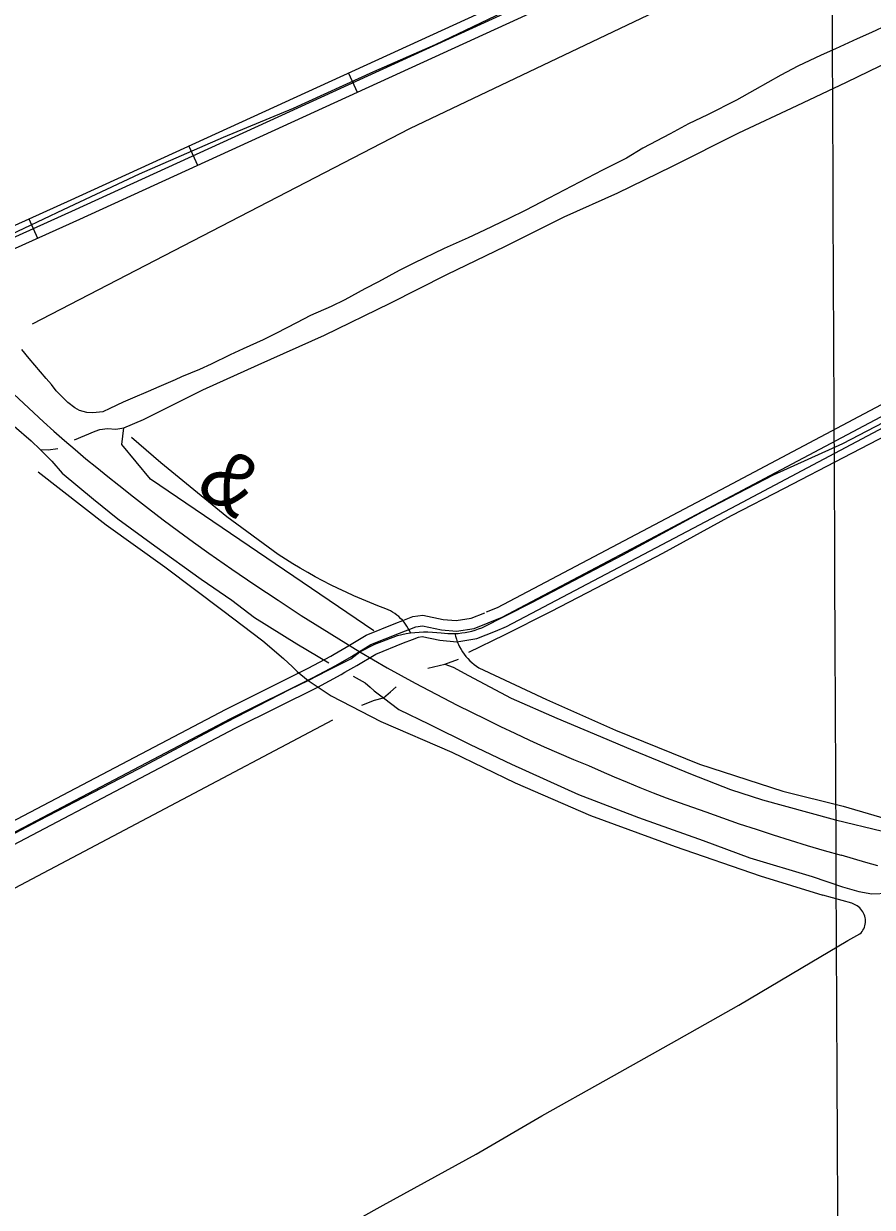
# Model space of a CAD drawing. Extents: x 3419139 to 3457078, y 540382 to 565875.
# Drawn here: x 3443183 to 3444391, y 553037 to 554722 of the extents above; entities that cross this region are included whole.
import ezdxf

# ---------------------------------------------------------------- set-up
doc = ezdxf.new("R2010")
doc.units = 0
for name, color, linetype in [('V-DTCH-CNTR', 7, 'Continuous'), ('V-GRID-MAJR', 7, 'Continuous'), ('V-RAIL-IDEN', 7, 'Continuous'), ('V-RAIL-TRAK', 7, 'Continuous'), ('V-ROAD-CNTR', 7, 'Continuous'), ('V-SITE-VEGE', 7, 'Continuous'), ('V-TOPO-SHOR', 7, 'Continuous')]:
    doc.layers.add(name, color=color, linetype=linetype)

msp = doc.modelspace()

# ---------------------------------------------------------------- linework, layer by layer
at = {"layer": 'V-DTCH-CNTR'}
for p, q in [((3443769.3170000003, 554692.105), (3444113.7430000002, 554857.455)), ((3444349.552, 553607.689), (3444447.264, 553579.1630000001))]:
    msp.add_line(p, q, dxfattribs=at)
for points in [[(3443155.609, 554417.485), (3443239.5300000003, 554457.384), (3443347.619, 554508.084), (3443467.54, 554559.97), (3443567.115, 554601.5920000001), (3443681.273, 554653.49), (3443769.3170000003, 554692.105)], [(3444349.032, 554124.236), (3444476.862, 554190.659)], [(3443733.636, 553854.512), (3443732.1410000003, 553857.779), (3443730.464, 553860.957), (3443728.6040000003, 553864.037), (3443726.575, 553867.011), (3443724.379, 553869.866), (3443722.024, 553872.598), (3443719.519, 553875.191), (3443716.8710000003, 553877.64), (3443714.09, 553879.936), (3443711.184, 553882.072), (3443708.163, 553884.042), (3443705.038, 553885.84), (3443701.8170000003, 553887.456), (3443698.511, 553888.89), (3443687.02, 553893.1950000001), (3443675.6, 553897.6900000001), (3443664.258, 553902.376), (3443652.994, 553907.25), (3443641.8140000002, 553912.311), (3443630.72, 553917.558), (3443619.716, 553922.9890000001), (3443608.805, 553928.603), (3443597.987, 553934.3960000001), (3443587.268, 553940.37), (3443576.649, 553946.523), (3443566.134, 553952.851), (3443555.7290000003, 553959.353), (3443545.431, 553966.028), (3443472.115, 554019.917), (3443378.2120000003, 554096.612), (3443336.414, 554132.825)], [(3443806.582, 553854.416), (3443811.4420000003, 553855.135), (3443816.267, 553856.0650000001), (3443821.049, 553857.201), (3443825.776, 553858.545), (3443830.4390000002, 553860.091), (3443835.0330000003, 553861.836), (3443906.2600000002, 553897.637), (3444036.007, 553965.616), (3444149.96, 554027.263), (3444250.5330000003, 554079.53), (3444349.032, 554124.236)], [(3443203.3740000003, 554083.669), (3443300.3140000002, 554008.481), (3443383.633, 553948.501), (3443466.34, 553886.395), (3443523.294, 553843.1680000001), (3443552.6750000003, 553818.213), (3443565.694, 553806.044), (3443572.053, 553799.656), (3443587.731, 553786.666), (3443620.759, 553764.738), (3443691.386, 553728.458), (3443792.647, 553684.52), (3443882.682, 553641.215), (3443990.009, 553594.836), (3444110.3880000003, 553550.55), (3444231.382, 553508.689), (3444320.845, 553481.166)], [(3443087.279, 553525.622), (3443204.5700000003, 553587.561), (3443346.468, 553660.978), (3443471.357, 553727.454), (3443562.512, 553774.282), (3443587.731, 553786.666), (3443615.381, 553801.1680000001), (3443648.501, 553817.783), (3443661.487, 553827.7980000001), (3443683.061, 553838.6730000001), (3443715.2600000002, 553851.041), (3443721.34, 553852.425), (3443727.47, 553853.584), (3443733.636, 553854.512), (3443739.8340000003, 553855.213), (3443746.053, 553855.679), (3443752.287, 553855.915), (3443758.524, 553855.919), (3443764.758, 553855.6900000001), (3443770.98, 553855.231), (3443777.179, 553854.539), (3443782.061, 553853.988), (3443786.9620000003, 553853.65), (3443791.875, 553853.523), (3443796.788, 553853.609), (3443801.693, 553853.906), (3443806.582, 553854.416)], [(3443796.788, 553853.609), (3443797.7260000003, 553849.644), (3443798.879, 553845.736), (3443800.2430000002, 553841.8960000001), (3443801.812, 553838.136), (3443803.5840000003, 553834.468), (3443805.552, 553830.901), (3443807.71, 553827.446), (3443810.053, 553824.112), (3443812.572, 553820.911), (3443815.2630000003, 553817.851), (3443818.114, 553814.941), (3443821.1210000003, 553812.1900000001), (3443824.271, 553809.608), (3443827.556, 553807.197), (3443830.967, 553804.971), (3443927.373, 553759.829), (3444025.296, 553716.202), (3444145.059, 553667.669), (3444263.632, 553629.457), (3444349.552, 553607.689)], [(3444373.165, 553463.008), (3444371.398, 553464.487), (3444369.503, 553465.796), (3444367.498, 553466.928), (3444361.803, 553469.677), (3444320.845, 553481.166)], [(3443570.3740000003, 552970.4400000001), (3443694.669, 553040.086), (3443827.148, 553112.745), (3443920.828, 553167.023), (3444012.381, 553218.28), (3444112.7290000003, 553274.662), (3444200.949, 553324.412), (3444289.7830000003, 553377.492), (3444356.482, 553416.6950000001), (3444373.458, 553426.042), (3444375.058, 553427.699), (3444376.4990000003, 553429.497), (3444377.769, 553431.416), (3444378.861, 553433.443), (3444379.764, 553435.563), (3444380.468, 553437.756), (3444380.97, 553440.003), (3444381.267, 553442.287), (3444381.353, 553444.589), (3444381.23, 553446.888), (3444380.898, 553449.1680000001), (3444380.36, 553451.406), (3444379.6210000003, 553453.587), (3444378.685, 553455.693), (3444377.56, 553457.704), (3444376.2600000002, 553459.602), (3444374.789, 553461.376), (3444373.165, 553463.008)]]:
    msp.add_lwpolyline(points, dxfattribs=at)
at = {"layer": 'V-GRID-MAJR'}
msp.add_spline([(3444374.2460000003, 545864.152), (3444346.931, 551922.052), (3444319.603, 557983.0380000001), (3444292.274, 564044.039), (3444292.2600000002, 564047.106)], degree=3, dxfattribs=at)
at = {"layer": 'V-RAIL-TRAK'}
for points in [[(3443161.812, 554201.189), (3443211.153, 554154.964), (3443226.052, 554141.617), (3443241.09, 554128.43), (3443256.268, 554115.403), (3443271.583, 554102.535), (3443287.0330000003, 554089.831), (3443302.616, 554077.292), (3443318.333, 554064.9180000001), (3443339.273, 554048.21), (3443360.382, 554031.711), (3443381.6550000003, 554015.4230000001), (3443403.0870000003, 553999.349), (3443424.679, 553983.4890000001), (3443446.429, 553967.846), (3443479.117, 553945.329), (3443511.973, 553923.059), (3443544.997, 553901.034), (3443578.185, 553879.26)], [(3443578.185, 553879.26), (3443661.487, 553827.7980000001), (3443680.958, 553816.313), (3443700.551, 553805.037), (3443720.2630000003, 553793.973), (3443740.094, 553783.123), (3443760.041, 553772.488), (3443780.1010000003, 553762.067), (3443800.272, 553751.8640000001), (3443820.553, 553741.878), (3443840.984, 553731.577), (3443861.526, 553721.495), (3443882.174, 553711.631), (3443902.924, 553701.9890000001), (3443923.7770000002, 553692.569), (3443944.728, 553683.371), (3443965.7770000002, 553674.399), (3443986.921, 553665.65), (3444005.1520000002, 553657.533), (3444023.469, 553649.6140000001), (3444041.8710000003, 553641.8910000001), (3444060.3540000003, 553634.3640000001), (3444078.917, 553627.039), (3444097.556, 553619.912), (3444116.272, 553612.983), (3444135.061, 553606.258), (3444153.921, 553599.735), (3444177.802, 553591.2440000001), (3444201.762, 553582.9720000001), (3444225.795, 553574.915), (3444249.9, 553567.077), (3444274.077, 553559.459), (3444298.319, 553552.059), (3444322.629, 553544.879), (3444347, 553537.92)], [(3444399.142, 553523.101), (3444381.707, 553527.846), (3444364.324, 553532.786), (3444347, 553537.92)]]:
    msp.add_lwpolyline(points, dxfattribs=at)
at = {"layer": 'V-ROAD-CNTR'}
for p, q in [((3443645.189671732, 554651.4766707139), (3443657.67064677, 554624.1967252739)), ((3443417.8521264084, 554547.470878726), (3443430.332101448, 554520.1899332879)), ((3443190.4425812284, 554443.80908605), (3443202.78155655, 554416.4641407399))]:
    msp.add_line(p, q, dxfattribs=at)
for points in [[(3440191.361579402, 553069.0798355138), (3440417.6181268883, 553171.0536315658), (3441085.35079142, 553475.9900216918), (3441344.34527343, 553584.5158046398), (3441420.743120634, 553631.4627107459), (3441798.386365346, 553804.208365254), (3442453.0070561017, 554102.8327680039), (3442965.7760305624, 554342.4372887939), (3443250.49646112, 554470.9070318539), (3444953.9040542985, 555250.2074732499)], [(3440197.524567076, 553055.4048628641), (3440423.8151144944, 553157.393658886), (3441091.366779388, 553462.2470491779), (3441351.211259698, 553571.128831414), (3441427.8161064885, 553618.2027372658), (3441804.61935288, 553790.5643925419), (3442459.295043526, 554089.2137952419), (3442972.0360180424, 554328.805316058), (3443256.70144871, 554457.2500591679), (3444960.144041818, 555236.56750053)], [(3441668.12962586, 553711.6335504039), (3441810.852340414, 553776.9204198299), (3442465.5830309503, 554075.59482248), (3442978.296005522, 554315.1733433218), (3443262.9064363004, 554443.5930864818), (3444966.384029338, 555222.9275278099)], [(3443841.904278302, 553884.363204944), (3443857.566246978, 553890.7341922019), (3444184.0605939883, 554062.8408479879), (3444952.6160568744, 554470.622032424), (3445026.913908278, 554510.5589525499), (3445105.2227516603, 554562.96884773), (3445198.473565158, 554625.3367229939), (3445370.978220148, 554716.2195412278)], [(3443854.7122526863, 553857.1862592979), (3443870.244221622, 553863.5042466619), (3444198.086565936, 554036.3209010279), (3444966.7480286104, 554444.160085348), (3445042.3938773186, 554484.821004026), (3445121.904718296, 554538.0348975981), (3445213.8455344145, 554599.5267746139), (3445384.96219218, 554689.677594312)], [(3440402.89215634, 552124.06872554), (3440507.190947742, 552176.66362035), (3440773.1764157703, 552319.9343338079), (3441124.309713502, 552503.6499663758), (3441702.696556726, 552803.070367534), (3442354.067253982, 553141.7886900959), (3442536.91788828, 553238.4274968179), (3443478.015006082, 553732.664508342), (3443594.959772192, 553790.8053920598), (3443627.421707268, 553808.2833571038), (3443649.50066311, 553821.079331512), (3443677.318607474, 553837.877297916), (3443718.08052595, 553854.277265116), (3443741.012480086, 553863.209247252), (3443750.787460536, 553864.676244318), (3443777.797406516, 553858.9052558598), (3443799.263363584, 553856.9882596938), (3443824.138313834, 553860.9442517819), (3443863.9052343, 553877.1192194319), (3444191.073579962, 554049.5808745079), (3444959.6820427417, 554457.3910588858)], [(3443722.766516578, 553872.20022927), (3443737.129487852, 553877.794218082), (3443751.256459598, 553879.9142138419), (3443780.039402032, 553873.764226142), (3443798.744364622, 553872.094229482), (3443820.082321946, 553875.4872226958), (3443839.2172836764, 553883.27020713)], [(3443625.006712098, 553824.221325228), (3443641.862678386, 553833.989305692), (3443670.598620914, 553851.3422709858), (3443712.5585369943, 553868.224237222), (3443722.766516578, 553872.20022927)], [(3443736.492489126, 553845.3512829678), (3443744.8954723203, 553848.6242764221), (3443750.3184614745, 553849.4382747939), (3443775.5554110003, 553844.046285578), (3443799.782362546, 553841.882289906), (3443828.194305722, 553846.4012808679), (3443854.7122526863, 553857.1862592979)], [(3443640.289681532, 553798.4043768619), (3443657.138647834, 553808.169357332), (3443684.038594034, 553824.412324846), (3443723.602514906, 553840.33029301), (3443736.492489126, 553845.3512829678)], [(3443005.4149512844, 553501.41097085), (3443471.188019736, 553746.021481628), (3443588.063785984, 553804.1283654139), (3443620.103721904, 553821.3793309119), (3443625.006712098, 553824.221325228)], [(3443022.4899171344, 553476.493020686), (3443484.841992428, 553719.3075350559), (3443601.8557584, 553777.482418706), (3443634.7396926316, 553795.187383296), (3443640.289681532, 553798.4043768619)]]:
    msp.add_lwpolyline(points, dxfattribs=at)
at = {"layer": 'V-SITE-VEGE'}
for points in [[(3444412.35, 554719.497), (3444389.934, 554709.323), (3444369.389, 554700.275), (3444338.761, 554685.959), (3444318.213, 554676.9130000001), (3444284.972, 554661.09), (3444261.0700000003, 554648.667), (3444223.7290000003, 554627.593), (3444197.965, 554612.919), (3444156.507, 554592.206), (3444129.242, 554579.023), (3444103.474, 554565.096), (3444064.636, 554544.3910000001), (3444041.115, 554530.473), (3444007.126, 554513.151), (3443952.228, 554484.911), (3443930.568, 554473.2440000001), (3443896.9560000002, 554455.924), (3443873.427, 554444.248), (3443839.063, 554427.676), (3443815.5300000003, 554417.122), (3443781.537, 554401.672), (3443738.2090000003, 554380.953), (3443717.295, 554370.409), (3443688.169, 554354.226), (3443668.7490000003, 554344.062), (3443639.994, 554328.628), (3443620.5700000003, 554319.212), (3443591.061, 554306.395), (3443571.267, 554295.854), (3443542.884, 554281.172), (3443523.835, 554271.753), (3443495.446, 554258.943), (3443476.77, 554250.276), (3443449.878, 554237.095), (3443433.068, 554229.556), (3443407.664, 554218.997), (3443398.698, 554214.854), (3443375.537, 554204.675), (3443360.22, 554198.265), (3443337.807, 554188.463), (3443324.358, 554182.809), (3443305.682, 554174.1410000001), (3443295.596, 554169.247), (3443281.387, 554167.703), (3443272.779, 554168.421), (3443262.295, 554171.006), (3443255.5470000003, 554174.725), (3443245.799, 554182.5480000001), (3443240.167, 554188.142), (3443229.281, 554199.33)], [(3443229.281, 554199.33), (3443222.519, 554207.911), (3443215.009, 554216.865), (3443190.597, 554245.213), (3443180.455, 554257.903)]]:
    msp.add_lwpolyline(points, dxfattribs=at)
at = {"layer": 'V-TOPO-SHOR'}
msp.add_line((3442526.1981881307, 553151.2722053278), (3443623.016774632, 553730.6137558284), dxfattribs=at)
for points in [[(3443195.295711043, 554294.2548778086), (3443732.4444208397, 554572.5663681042), (3444201.9704090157, 554796.2940697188), (3444608.417389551, 554960.9337492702), (3444942.8953374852, 555030.2541367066), (3444730.0514311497, 555079.0900530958), (3445321.7049684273, 555307.8747164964)], [(3444354.18, 554638.659), (3444511.778, 554714.758)], [(3443255.389, 554129.1900000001), (3443284.8540000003, 554141.785), (3443291.528, 554143.892), (3443302.145, 554145.687), (3443313.966, 554144.751), (3443325.492, 554146.5430000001), (3443353.415, 554158.302), (3443437.803, 554200.552), (3443516.716, 554236.147), (3443611.111, 554278.3740000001), (3443704.602, 554323.938), (3443785.348, 554364.681), (3443868.823, 554405.117), (3443952.602, 554446.763), (3444028.784, 554480.846), (3444105.8850000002, 554518.263), (3444201.201, 554566.247), (3444284.065, 554605.1680000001), (3444354.18, 554638.659)], [(3444350.129, 554104.192), (3444535.8340000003, 554200.577), (3444730.1950000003, 554300.534), (3444953.673, 554415.566), (3445011.5100000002, 554444.922), (3445033.93, 554459.182)], [(3444338.755, 553588.383), (3444405.7260000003, 553572.464), (3444426.215, 553566.627), (3444439.213, 553563.9130000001), (3444446.686, 553565.908), (3444474.971, 553582.927), (3444592.4590000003, 553647.085), (3444680.478, 553694.2170000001), (3444830.965, 553777.772), (3445001.873, 553876.352), (3445160.242, 553956.783), (3445170.855, 553961.149), (3445174.3880000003, 553964.705), (3445175.555, 553968.25), (3445177.884, 553978.4940000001), (3445158.026, 554031.961), (3445094.467, 554206.922), (3445051.147, 554331.954), (3445033.66, 554382.284)], [(3442992.412, 554313.643), (3443045.4, 554261.927), (3443094.146, 554212.345), (3443130.793, 554180.697), (3443169.2630000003, 554148.74), (3443193.4930000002, 554127.7440000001), (3443206.211, 554115.575), (3443222.863, 554099.148), (3443237.6950000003, 554082.1190000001)], [(3443681.275704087, 553857.5416428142), (3443363.6500119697, 554073.3105585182), (3443322.7171055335, 554122.896606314), (3443325.492, 554146.5430000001)], [(3443206.211, 554115.575), (3443217.741, 554114.942), (3443231.403, 554117.033)], [(3443816.642, 553827.0380000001), (3443867.344, 553851.786), (3443933.535, 553884.993), (3443998.512, 553918.807), (3444092.64, 553968.02), (3444190.721, 554021.469), (3444266.022, 554060.719), (3444350.129, 554104.192)], [(3443237.6950000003, 554082.1190000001), (3443282.22, 554044.988), (3443317.055, 554016.683), (3443369.772, 553978.322), (3443435.517, 553931.128), (3443479.453, 553900.979), (3443511.565, 553876.626), (3443571.873, 553838.853), (3443617.56, 553811.738)], [(3443758.362, 553804.428), (3443782.3340000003, 553810.134), (3443801.759, 553817.368)], [(3443782.3340000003, 553810.134), (3443794.4620000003, 553805.555), (3443816.285, 553793.6680000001), (3443876.906, 553761.66), (3443942.092, 553733.285)], [(3443651.81, 553793.1460000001), (3443668.856, 553783.393), (3443676.126, 553777.307), (3443681.881, 553772.133), (3443695.136, 553762.09)], [(3443695.136, 553762.09), (3443705.171, 553770.563), (3443713.414, 553777.542)], [(3443664.115, 553751.637), (3443682.1580000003, 553758.952), (3443695.136, 553762.09)], [(3443695.136, 553762.09), (3443716.949, 553745.651), (3443759.994, 553724.61), (3443818.4990000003, 553695.6410000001), (3443877.615, 553667.886), (3443972.808, 553624.2660000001), (3444058.3140000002, 553591.594), (3444150.193, 553558.906), (3444216.903, 553534.166), (3444305.458, 553507.558), (3444348.794, 553493.263)], [(3443942.092, 553733.285), (3443995.147, 553710.702), (3444050.329, 553687.811), (3444132.495, 553653.933), (3444189.1950000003, 553631.647), (3444234.987, 553616.67), (3444298.677, 553599.223), (3444338.755, 553588.383)], [(3444348.794, 553493.263), (3444371.697, 553486.2390000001), (3444390.6410000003, 553483.1460000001), (3444413.517, 553484.01), (3444476.276, 553471.9890000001), (3444497.204, 553464.958), (3444580.896, 553445.512), (3444678.4050000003, 553421.772), (3444758.1180000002, 553412.568), (3444769.56, 553411.816), (3444912.42, 553391.777), (3444964.497, 553389.581), (3445020.526, 553384.639), (3445104.166, 553380.181), (3445183.872, 553372.554), (3445240.69, 553368.01), (3445271.072, 553365.743), (3445297.4930000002, 553367.803)]]:
    msp.add_lwpolyline(points, dxfattribs=at)

# ---------------------------------------------------------------- texts
at = {"layer": 'V-RAIL-IDEN'}
msp.add_text('&', height=82.99983200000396, rotation=325.82363857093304, dxfattribs=at).set_placement((3443425.0171120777, 554056.956859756))

doc.saveas('drawing.dxf')
